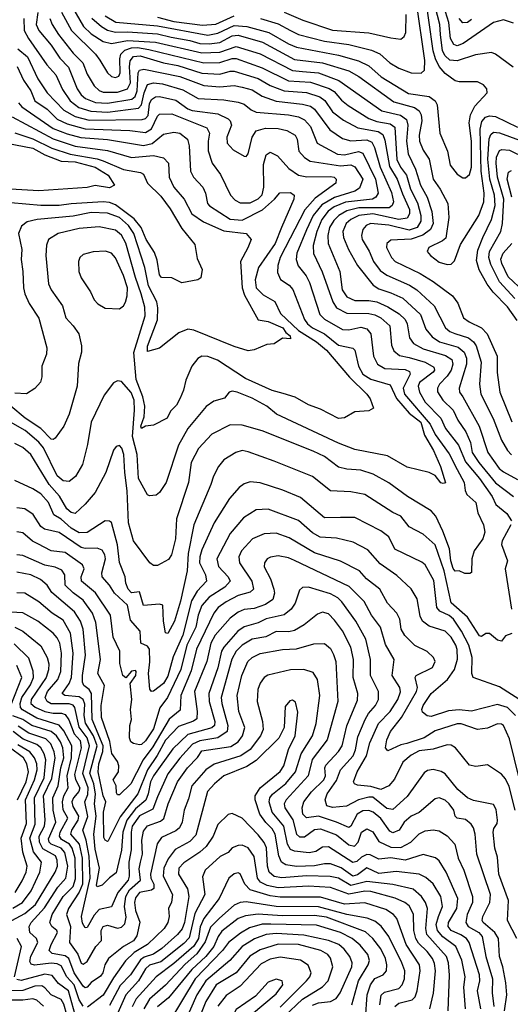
# Model space of a CAD drawing. Extents: x 1308313 to 1441400, y 959662 to 1036319.
# Tile 273 of 656: x 1343039 to 1345478, y 1000938 to 1005839. Entities that reach past the tile are written whole.
import ezdxf

# ---------------------------------------------------------------- set-up
doc = ezdxf.new("R2010")
doc.units = 0

msp = doc.modelspace()

# ---------------------------------------------------------------- linework, layer by layer
at = {"layer": '0CON10XD'}
for points in [[(1345255, 1005051.9), (1345275, 1005068.1), (1345285.7, 1005104.3), (1345285.1, 1005235), (1345273.9, 1005325), (1345280.2, 1005365), (1345301.5, 1005408.5), (1345364, 1005475), (1345362.5, 1005495), (1345345.4, 1005515.4), (1345315, 1005530.5), (1345225, 1005529.1), (1345205, 1005534.6), (1345155, 1005570.7), (1345125, 1005606.8), (1345105.9, 1005645), (1345094.9, 1005685), (1345051.6, 1005991.6)], [(1343264.6, 1005964.6), (1343356, 1005806), (1343395, 1005768.1), (1343455, 1005730.7), (1343495, 1005721.2), (1343575, 1005736.1), (1343715, 1005728), (1343945.4, 1005674.6), (1344035, 1005677.3), (1344115, 1005705.5), (1344235, 1005669.2), (1344395, 1005586.3), (1344445, 1005581.2), (1344525, 1005574.9), (1344626.7, 1005536.7), (1344839.3, 1005385), (1344933.4, 1005363.4), (1344962.3, 1005342.3), (1344969.4, 1005315), (1344963.1, 1005235), (1344971.1, 1005171.1), (1345008, 1005095), (1345032.3, 1005015), (1345065.5, 1004955), (1345087.7, 1004885), (1345094.8, 1004825), (1345081.2, 1004795), (1345044, 1004766), (1344985, 1004745.9), (1344885, 1004741.3), (1344865.4, 1004725), (1344863.5, 1004705), (1344887.6, 1004655), (1344906.2, 1004635), (1345030.9, 1004575), (1345095, 1004536.4), (1345190.9, 1004465), (1345218.3, 1004428.3), (1345246.4, 1004355), (1345273.3, 1004335), (1345335, 1004305.8), (1345363.7, 1004275), (1345413.4, 1004165), (1345413, 1004083), (1345427.1, 1003985), (1345486.6, 1003836.6)], [(1345035, 1005573.8), (1345052.1, 1005587.9), (1345053.2, 1005636.8), (1345012.3, 1005925)], [(1345492.2, 1005602.2), (1345405, 1005668.2), (1345385, 1005676.2), (1345305, 1005664.1), (1345215.2, 1005635.2), (1345178.5, 1005638.5), (1345155, 1005659), (1345141.6, 1005685), (1345131.1, 1005765), (1345128.7, 1005815), (1345105.7, 1005905)], [(1345495, 1005821.5), (1345475, 1005828.8), (1345445, 1005839.2), (1345395, 1005825.9), (1345245, 1005720.6), (1345215, 1005709.6), (1345197.1, 1005715), (1345180.9, 1005745), (1345172.2, 1005825), (1345148.7, 1005905)], [(1343060.5, 1005845), (1343061.8, 1005785), (1343082.8, 1005745), (1343174.4, 1005614.4), (1343218.1, 1005565), (1343251.5, 1005491.5), (1343289.6, 1005435), (1343332.9, 1005402.9), (1343393.7, 1005383.7), (1343475, 1005379.4), (1343630.5, 1005399.5), (1343644.1, 1005415.9), (1343657.6, 1005475), (1343675, 1005516.5), (1343704.9, 1005525.1), (1343749.7, 1005519.7), (1343850.6, 1005490.6), (1343927.3, 1005447.3), (1344055, 1005439.8), (1344125, 1005428.9), (1344155, 1005418.1), (1344189.8, 1005389.8), (1344215, 1005378.4), (1344375.1, 1005365.1), (1344425.5, 1005355), (1344455, 1005340.5), (1344485, 1005306.9), (1344517.7, 1005225), (1344620.1, 1005170.1), (1344655, 1005166.4), (1344723.1, 1005183.1), (1344745.6, 1005175.6), (1344807.6, 1005045), (1344822.3, 1004975), (1344810, 1004955), (1344793.8, 1004946.2), (1344659.2, 1004930.8), (1344602.6, 1004907.4), (1344573.3, 1004886.7), (1344541.7, 1004845), (1344516.6, 1004785), (1344498.4, 1004715), (1344500.7, 1004675), (1344543.6, 1004583.6), (1344595.5, 1004435.5), (1344615, 1004405.3), (1344665, 1004379.1), (1344775, 1004377.3), (1344805, 1004370.6), (1344834.7, 1004355), (1344879.3, 1004315), (1344888.3, 1004218.3), (1344900, 1004190), (1344928.4, 1004168.4), (1344975, 1004156.8), (1345055.5, 1004135), (1345099, 1004109), (1345101.2, 1004095), (1345095.3, 1004085), (1345027.3, 1004032.7), (1345020.2, 1004015), (1345027.2, 1003985), (1345056, 1003935), (1345132.4, 1003855), (1345156.3, 1003805), (1345220.7, 1003720.7), (1345255, 1003638.1), (1345325.2, 1003555.2), (1345388.1, 1003465), (1345405.8, 1003425.8), (1345460.7, 1003380.7), (1345484.6, 1003345)], [(1343129, 1005875), (1343121, 1005815), (1343134, 1005785), (1343195, 1005712.3), (1343238.4, 1005648.4), (1343282.5, 1005602.5), (1343325.4, 1005495.4), (1343345.2, 1005465), (1343366.9, 1005446.9), (1343416.8, 1005426.8), (1343475, 1005423.3), (1343596.1, 1005443.9), (1343612.6, 1005457.4), (1343623.3, 1005485), (1343628.3, 1005575), (1343635, 1005588.8), (1343657.2, 1005592.8), (1343835, 1005556), (1343955, 1005511.8), (1344035, 1005505.2), (1344105, 1005511), (1344145, 1005503.8), (1344195, 1005489.8), (1344245, 1005458.5), (1344315, 1005434.2), (1344445, 1005418.3), (1344485, 1005408), (1344505, 1005393.6), (1344581.6, 1005291.6), (1344645, 1005247.4), (1344685, 1005236), (1344765, 1005240.6), (1344789.5, 1005229.5), (1344803.5, 1005203.5), (1344831.8, 1005105), (1344888.5, 1004978.5), (1344897, 1004933), (1344891.8, 1004915), (1344876.9, 1004903.1), (1344725, 1004903.4), (1344665, 1004888.5), (1344625.3, 1004864.7), (1344600.7, 1004839.3), (1344580.4, 1004805), (1344570.8, 1004765), (1344573.3, 1004725), (1344630.9, 1004585), (1344642.3, 1004495), (1344665, 1004459), (1344705, 1004441.1), (1344775, 1004441.7), (1344814.8, 1004435.2), (1344870.3, 1004410.3), (1344926.4, 1004375), (1344956.2, 1004346.2), (1344965.2, 1004325), (1344977.4, 1004255), (1344997.6, 1004227.6), (1345045, 1004200.5), (1345156.8, 1004166.8), (1345187.1, 1004147.1), (1345192.5, 1004125), (1345183.9, 1004095), (1345165.3, 1004064.7), (1345125.8, 1004025), (1345116.8, 1004005), (1345117, 1003987), (1345142.6, 1003945), (1345193.9, 1003895), (1345218, 1003845), (1345257.8, 1003787.8), (1345280.6, 1003735), (1345289, 1003685), (1345321.4, 1003635), (1345405, 1003534.3), (1345495, 1003465.7)], [(1343188.8, 1005845), (1343200.4, 1005815), (1343232.1, 1005765), (1343305, 1005673.2), (1343353.7, 1005625), (1343375, 1005568.9), (1343409.2, 1005509.2), (1343435, 1005486.6), (1343455, 1005478), (1343525, 1005478.9), (1343575.2, 1005495), (1343589.8, 1005525), (1343584.5, 1005605), (1343589, 1005635), (1343605, 1005656.5), (1343638.6, 1005658.6), (1343755, 1005624.1), (1343825, 1005611.1), (1343945, 1005573.2), (1344035, 1005568.4), (1344085, 1005582.9), (1344105, 1005582.7), (1344225, 1005546.2), (1344285, 1005511.8), (1344354.9, 1005484.9), (1344465, 1005476.3), (1344532.2, 1005455), (1344556.2, 1005436.2), (1344595, 1005381.4), (1344649.6, 1005339.6), (1344721.1, 1005301.1), (1344822, 1005282), (1344845, 1005268.1), (1344855, 1005240), (1344878.2, 1005108.2), (1344916.5, 1005045), (1344941.9, 1004971.9), (1344977.8, 1004895), (1344976.7, 1004873.3), (1344965, 1004851.8), (1344924.8, 1004845.2), (1344795, 1004873.3), (1344725.1, 1004864.9), (1344685.2, 1004845), (1344662.8, 1004825), (1344646.4, 1004785), (1344649, 1004755), (1344674.3, 1004695), (1344718.6, 1004615), (1344796.9, 1004516.9), (1344825, 1004498.7), (1344885, 1004480.2), (1344943.6, 1004453.6), (1345032.4, 1004372.4), (1345059, 1004299), (1345089.8, 1004259.8), (1345126.2, 1004235), (1345218.8, 1004208.8), (1345248.5, 1004185), (1345260.8, 1004155), (1345261.2, 1004125), (1345223.7, 1004005), (1345226.5, 1003985), (1345241.8, 1003961.8), (1345324.4, 1003815), (1345366.2, 1003685), (1345424, 1003605), (1345445, 1003587.8), (1345515, 1003551.1)], [(1343247.5, 1005877.5), (1343296, 1005785), (1343416.9, 1005666.9), (1343437.4, 1005637.4), (1343475.4, 1005575), (1343495, 1005556.2), (1343515, 1005551.1), (1343531.6, 1005558.4), (1343539.1, 1005575), (1343536.8, 1005645), (1343542.4, 1005667.6), (1343561.7, 1005688.3), (1343595, 1005700), (1343625, 1005701.1), (1343681, 1005691), (1343955.1, 1005624.9), (1344035, 1005626.9), (1344095, 1005645.4), (1344115, 1005645.5), (1344245, 1005600.3), (1344375, 1005535.7), (1344485, 1005529), (1344577.4, 1005497.4), (1344602.1, 1005482.1), (1344639.2, 1005439.2), (1344672.3, 1005412.3), (1344775, 1005346.6), (1344815, 1005332.4), (1344880.7, 1005320.7), (1344905, 1005304.6), (1344915, 1005143.6), (1344931.8, 1005105), (1344962.7, 1005065), (1344982.4, 1004995), (1345017.4, 1004927.4), (1345033.3, 1004865), (1345034.3, 1004835.7), (1345015, 1004804.2), (1344975, 1004791.7), (1344875, 1004817.2), (1344782.9, 1004825), (1344761.5, 1004815), (1344745.9, 1004795), (1344738.4, 1004765), (1344742.7, 1004745), (1344777.3, 1004687.3), (1344798.3, 1004635), (1344831.4, 1004591.4), (1344865, 1004567.4), (1344977.7, 1004517.7), (1345014.6, 1004494.6), (1345100.7, 1004415), (1345156.5, 1004305), (1345177.4, 1004287.4), (1345203.2, 1004276.8), (1345271.3, 1004255), (1345295.9, 1004235.9), (1345309.4, 1004215), (1345334.4, 1004135), (1345324.8, 1004025), (1345331.9, 1003975), (1345393.5, 1003853.5), (1345435, 1003745.5), (1345464.7, 1003695), (1345485, 1003673.3)], [(1343397.4, 1005847.4), (1343445.3, 1005805.3), (1343476.5, 1005786.5), (1343515, 1005777.4), (1343575, 1005779.1), (1343725, 1005768.4), (1343791.7, 1005751.7), (1343885, 1005736.3), (1343935, 1005721.4), (1343981.1, 1005718.9), (1344033.6, 1005726.4), (1344095, 1005759.5), (1344125, 1005761.9), (1344246.6, 1005726.6), (1344405, 1005641.6), (1344545, 1005624.1), (1344675, 1005584.5), (1344725, 1005556.6), (1344899.6, 1005429.6), (1345002.1, 1005402.1), (1345025.9, 1005385.9), (1345035.6, 1005365), (1345039.1, 1005335), (1345026.2, 1005265), (1345027.7, 1005235), (1345045, 1005189.1), (1345075.5, 1005145.5), (1345082.2, 1005112.2), (1345094.6, 1005044.6), (1345129.8, 1004995), (1345167.5, 1004925), (1345173.4, 1004855), (1345157.9, 1004752.1), (1345141.9, 1004738.1), (1345074.3, 1004705), (1345065.7, 1004685), (1345081.9, 1004665), (1345125, 1004632.2), (1345165, 1004620.4)], [(1343465, 1005858.6), (1343517.4, 1005827.4), (1343725, 1005809.4), (1343975, 1005762.8), (1344025, 1005771.7), (1344105, 1005811), (1344168.1, 1005805), (1344278.5, 1005775), (1344375, 1005719), (1344415, 1005702.8), (1344625, 1005663.4), (1344724.1, 1005634.1), (1344775, 1005609.5), (1344837.2, 1005555), (1344972, 1005472), (1345075, 1005456.8), (1345105.7, 1005435.7), (1345114.7, 1005414.7), (1345128.9, 1005275), (1345166.8, 1005185), (1345179.6, 1005115), (1345215, 1005071.1), (1345242.8, 1005052.8), (1345255, 1005051.9)], [(1343725, 1005851.6), (1343805, 1005830.8), (1343947.4, 1005812.6), (1344015, 1005816.7), (1344105, 1005858.5)], [(1344236, 1005846), (1344325, 1005819.4), (1344385.3, 1005785), (1344425, 1005765.9), (1344555, 1005732.9), (1344675.7, 1005715.7), (1344788.1, 1005688.1), (1344829.6, 1005669.6), (1344879.6, 1005625), (1344925, 1005597.7), (1344985, 1005574.2), (1345035, 1005573.8)], [(1344355, 1005876.2), (1344446.5, 1005836.5), (1344595, 1005787.9), (1344775, 1005773.5), (1344885, 1005749.7), (1344935, 1005742.9)], [(1344935, 1005742.9), (1344950.5, 1005755), (1344958.9, 1005775), (1344960.4, 1005865)], [(1345285, 1005839.8), (1345265, 1005825.8), (1345243, 1005823), (1345225, 1005844.6)], [(1343029.5, 1005695), (1343077.7, 1005655), (1343130, 1005545), (1343175.1, 1005475.1), (1343258.7, 1005388.7), (1343315, 1005357.9), (1343385, 1005339.7), (1343647.5, 1005342.5), (1343665, 1005348), (1343677.2, 1005362.8), (1343685, 1005420.5), (1343695, 1005441.9), (1343715, 1005455.6), (1343735, 1005457), (1343815, 1005439), (1343875, 1005395.5), (1343896.9, 1005386.9), (1344025, 1005370.6), (1344075.4, 1005345), (1344085.9, 1005335), (1344091.6, 1005315), (1344068.4, 1005255), (1344070.7, 1005225), (1344100.6, 1005190.6), (1344155, 1005159.2), (1344165, 1005158.8), (1344175, 1005171.2), (1344195.2, 1005255), (1344214.8, 1005285.2), (1344261.4, 1005298.6), (1344325, 1005298.1), (1344368.2, 1005288.2), (1344408.5, 1005265), (1344419.2, 1005245), (1344427.5, 1005185), (1344455, 1005153.3), (1344484.2, 1005134.2), (1344635, 1005112.3), (1344686, 1005116), (1344705, 1005106.9), (1344744.8, 1005045), (1344728.6, 1005001.4), (1344704.9, 1004985.1), (1344605, 1004953.3), (1344541.8, 1004918.2), (1344497.9, 1004865), (1344465, 1004793.4), (1344416.5, 1004676.5), (1344413.4, 1004645), (1344424.5, 1004614.5), (1344463.5, 1004563.5), (1344480.7, 1004530.7), (1344531.5, 1004371.5), (1344555, 1004347.8), (1344645, 1004296.6), (1344675, 1004295.7), (1344735, 1004308.3), (1344765, 1004300.3), (1344784.7, 1004275), (1344797.6, 1004165), (1344817.5, 1004125), (1344855, 1004102.9), (1344955, 1004098.4), (1344978, 1004088), (1344980.2, 1004075), (1344946.7, 1004005), (1344952.8, 1003975), (1345080.3, 1003825), (1345105, 1003773.8), (1345175, 1003677.6), (1345215, 1003599.6), (1345250, 1003535), (1345253.7, 1003495), (1345262.7, 1003475), (1345306.8, 1003435), (1345317.5, 1003385), (1345345, 1003324.2), (1345351.8, 1003288.2), (1345342.7, 1003255), (1345298.9, 1003195), (1345287.1, 1003155), (1345285, 1003087.5), (1345277.7, 1003082.3), (1345253, 1003083), (1345225, 1003096.2), (1345205, 1003094.2), (1345195, 1003108), (1345183.2, 1003145), (1345176.4, 1003205), (1345143.8, 1003293.8), (1345108.2, 1003368.2), (1345085, 1003394.7), (1344967.9, 1003465), (1344874.4, 1003534.4), (1344796.2, 1003576.2), (1344735, 1003597.4), (1344665, 1003601.8), (1344625, 1003612.5), (1344554.5, 1003665), (1344498.5, 1003691.5), (1344245, 1003792.2), (1344145, 1003820.8), (1344085, 1003822.5), (1343995, 1003775.3), (1343927.5, 1003705), (1343891.8, 1003635), (1343878.9, 1003535), (1343819.5, 1003355), (1343814, 1003255), (1343793.6, 1003175), (1343778.3, 1003151.7), (1343725, 1003121.9), (1343705, 1003122.9), (1343685.6, 1003135), (1343605, 1003245.7), (1343579.5, 1003335), (1343574.4, 1003494.4), (1343561.6, 1003585), (1343556.8, 1003675), (1343547, 1003707), (1343535, 1003719.2), (1343518.8, 1003715), (1343505, 1003696.2), (1343467.7, 1003585), (1343414, 1003485), (1343365, 1003427.1), (1343315, 1003381.6), (1343295, 1003385.3), (1343273.1, 1003405), (1343237.9, 1003467.9), (1343186.1, 1003526.1), (1343094.6, 1003675), (1343055, 1003710.4), (1343015, 1003729.1)], [(1343025.9, 1005605.9), (1343057.7, 1005537.7), (1343095.2, 1005485), (1343114.3, 1005435), (1343175, 1005393.3), (1343225, 1005344.5), (1343275, 1005320.4), (1343365, 1005296), (1343587.6, 1005287.6), (1343665, 1005278.5), (1343693.9, 1005296.1), (1343725, 1005359.3), (1343735, 1005368.2), (1343795, 1005371), (1343970.4, 1005300.4), (1343983.3, 1005275), (1343976, 1005234), (1343976.8, 1005186.8), (1343996, 1005125), (1344038.2, 1005068.2), (1344087.7, 1004965), (1344110.7, 1004940.7), (1344135, 1004928.2), (1344185, 1004927.4), (1344225, 1004948.1), (1344245, 1004967.6), (1344253.9, 1005005), (1344251.5, 1005118.5), (1344265, 1005166.7), (1344285, 1005179.5), (1344321.8, 1005161.8), (1344377.9, 1005097.9), (1344424.8, 1005064.8), (1344466.3, 1005056.3), (1344585, 1005058.9), (1344602.5, 1005055), (1344613.5, 1005045), (1344610.4, 1005025), (1344508.5, 1004951.5), (1344457.4, 1004892.6), (1344334.8, 1004655), (1344322.5, 1004615), (1344320.7, 1004580.7)], [(1343032.5, 1005425), (1343049.5, 1005405), (1343205, 1005298.2), (1343275, 1005270.8), (1343342.7, 1005252.7), (1343475, 1005243.3), (1343655, 1005212.7), (1343697.6, 1005222.4), (1343755, 1005269.7), (1343805, 1005279.5), (1343835, 1005274.1), (1343874.1, 1005244.1), (1343882, 1005212), (1343888.2, 1005085), (1343903.9, 1005055), (1343949.4, 1005005), (1343962.9, 1004975), (1343972.4, 1004925), (1343982.2, 1004912.2), (1344085, 1004846), (1344145, 1004841.8), (1344247, 1004893), (1344305.4, 1004945), (1344332.4, 1004977.6), (1344385, 1004978.9), (1344403.3, 1004965), (1344402.3, 1004945), (1344341.6, 1004805), (1344309.3, 1004725), (1344226.1, 1004605), (1344209.6, 1004545), (1344214.7, 1004505), (1344249, 1004469), (1344307, 1004437), (1344336, 1004376), (1344425, 1004292.6), (1344514.3, 1004235), (1344565, 1004194.3), (1344679.8, 1004059.8), (1344765.5, 1003975), (1344782.4, 1003952.4), (1344798.9, 1003905), (1344775, 1003892.5), (1344705, 1003886.9), (1344655, 1003857.8), (1344625, 1003853.3), (1344535, 1003900), (1344475, 1003921.5), (1344409.7, 1003959.7), (1344348.8, 1003978.8), (1344295, 1003993.6), (1344162.4, 1004052.4), (1344022.9, 1004145), (1343975, 1004162.1), (1343945, 1004164.3), (1343925, 1004152.9), (1343895.5, 1004115), (1343865.5, 1004045), (1343854.4, 1003995), (1343837.5, 1003955), (1343819.1, 1003920.9), (1343789.3, 1003890.7), (1343772, 1003855), (1343705, 1003821.2), (1343664.2, 1003815.8), (1343645, 1003803.8), (1343642.1, 1003815), (1343657.9, 1003862.1), (1343661.7, 1003915), (1343651.1, 1003961.1), (1343618.4, 1004048.4), (1343607.1, 1004182.9), (1343663.1, 1004365), (1343661.8, 1004408.2), (1343643, 1004475), (1343614.4, 1004555.6), (1343567.3, 1004727.3), (1343545, 1004767.1), (1343515, 1004791.4), (1343435, 1004807.5), (1343335, 1004799.8), (1343230.8, 1004775), (1343182.2, 1004745), (1343172.4, 1004717.6), (1343169.3, 1004665), (1343181.8, 1004525), (1343195.4, 1004495), (1343252.3, 1004415), (1343268.5, 1004355), (1343305.8, 1004315.8), (1343332.5, 1004275), (1343346.4, 1004216.4), (1343346.2, 1004183.8), (1343332.1, 1004127.9), (1343324.7, 1004015), (1343284.6, 1003875), (1343258.5, 1003815), (1343215, 1003755.8), (1343205, 1003749.4), (1343195, 1003751.2), (1343144.3, 1003805), (1343067.1, 1003855), (1342995.8, 1003915.8)], [(1343001.6, 1005355), (1343205, 1005245.9), (1343315, 1005209.4), (1343475, 1005188), (1343595, 1005152.9), (1343705, 1005163.5), (1343755, 1005151.5), (1343778.8, 1005125), (1343782.9, 1005055), (1343805.8, 1005005), (1343856.2, 1004946.2), (1343895, 1004872.9), (1343952.4, 1004832.4), (1344055, 1004788), (1344165, 1004774.4), (1344189.4, 1004745), (1344174, 1004704)], [(1345165, 1004620.4), (1345185, 1004622.2), (1345200.9, 1004639.1), (1345230.2, 1004719.8), (1345322, 1004865), (1345346.8, 1004933.2), (1345348.8, 1004975), (1345333.9, 1005085), (1345329.3, 1005295), (1345336.9, 1005333.1), (1345355, 1005353.8), (1345375, 1005360.8), (1345405, 1005357.2), (1345514.1, 1005304.1)], [(1343015, 1005276.1), (1343105, 1005245.9), (1343199.4, 1005199.4), (1343289.5, 1005169.5), (1343425, 1005146.7), (1343455, 1005136), (1343555, 1005093.7), (1343639.3, 1005079.3), (1343655, 1005070.6), (1343675.3, 1005025), (1343740.6, 1004960.6), (1343787.5, 1004897.5), (1343845, 1004800.4), (1343910.6, 1004720.6), (1343920.9, 1004650.9), (1343946.7, 1004595), (1343940, 1004555), (1343925.6, 1004544.4), (1343845, 1004530), (1343795, 1004554.2), (1343745, 1004555.8), (1343735, 1004568.8), (1343722.6, 1004642.6), (1343709.5, 1004679.5), (1343668.4, 1004745), (1343643.8, 1004805), (1343608, 1004848), (1343515, 1004917), (1343485, 1004929.4), (1343455, 1004932.7), (1343295, 1004921.8), (1343235, 1004914.2), (1343145, 1004914.8), (1342995, 1004927.2)], [(1345512.4, 1004342.4), (1345465, 1004410.5), (1345392.9, 1004482.9), (1345363.1, 1004523.1), (1345323.7, 1004593.7), (1345310.4, 1004640.4), (1345317.9, 1004692.1), (1345341.2, 1004755), (1345385.6, 1004844.4), (1345402.6, 1004915), (1345399.3, 1004965), (1345377.2, 1005045), (1345366.8, 1005145), (1345373.6, 1005246.4), (1345381.7, 1005268.3), (1345395, 1005278.6), (1345425, 1005276.3), (1345605, 1005209)], [(1342975, 1005224.5), (1343105, 1005200), (1343165, 1005166.9), (1343245.5, 1005135.5), (1343315, 1005131.2), (1343415, 1005105.7), (1343479.2, 1005065), (1343510.9, 1005015), (1343485, 1005001.8), (1343415, 1005014.5), (1343375, 1005004.6), (1343135, 1004987), (1342965, 1004996.7)], [(1345501.9, 1004451.9), (1345424.5, 1004534.5), (1345381.3, 1004621.3), (1345371.1, 1004655), (1345375.7, 1004685), (1345431, 1004785), (1345440.3, 1004825), (1345445.9, 1004945), (1345415.1, 1005054.9), (1345407.6, 1005125), (1345410.4, 1005155), (1345425, 1005188.2), (1345436.4, 1005193.6), (1345475, 1005189.3), (1345551.9, 1005151.9)], [(1345485.7, 1004955), (1345463.2, 1005045), (1345470, 1005080), (1345485, 1005087.8)], [(1344174, 1004704), (1344137.6, 1004635), (1344144.9, 1004505), (1344157.3, 1004467.3), (1344225, 1004345.4), (1344275, 1004336.7), (1344347.2, 1004305), (1344361.8, 1004281.8), (1344384, 1004265), (1344385, 1004251.2), (1344345.9, 1004254.1), (1344305, 1004226.2), (1344267.3, 1004222.7), (1344205, 1004195.8), (1344175, 1004191.5), (1344105, 1004212.7), (1343905, 1004293.6), (1343875, 1004298.5), (1343830.2, 1004279.8), (1343735, 1004204.3), (1343675, 1004187.5), (1343674, 1004214), (1343723.6, 1004345), (1343725.7, 1004405.7), (1343721.8, 1004435), (1343680.2, 1004515), (1343661.2, 1004605), (1343607.5, 1004775), (1343580.5, 1004815), (1343535, 1004854.3), (1343475, 1004876.7), (1343395, 1004879.4), (1343305, 1004862), (1343126.2, 1004843.8), (1343076.7, 1004833.3), (1343048.8, 1004811.2), (1343033.9, 1004775), (1343050.5, 1004695), (1343045.8, 1004645), (1343055.2, 1004585), (1343058.2, 1004505), (1343064.1, 1004475), (1343085.7, 1004425.7), (1343134, 1004354), (1343174.2, 1004205.8), (1343172.5, 1004175), (1343148.6, 1004115), (1343148.7, 1004061.3), (1343142.2, 1004035), (1343115, 1004002.9), (1343073.8, 1003976.2), (1343015, 1003980.5)], [(1345546.1, 1004486.1), (1345468.6, 1004558.6), (1345436.9, 1004625), (1345432.2, 1004647.8), (1345442.8, 1004677.2), (1345485.7, 1004725)], [(1343535, 1004400), (1343555, 1004414.4), (1343566.1, 1004433.9), (1343574.2, 1004465), (1343574.8, 1004505), (1343555, 1004565.5), (1343515, 1004653.6), (1343495, 1004676.2), (1343466.5, 1004686.5), (1343405, 1004683.8), (1343355, 1004671.1), (1343338.9, 1004655), (1343330.9, 1004635), (1343333.8, 1004585), (1343345.5, 1004555), (1343391.5, 1004485), (1343410, 1004445), (1343427.1, 1004425), (1343465, 1004403.5), (1343535, 1004400)], [(1344320.7, 1004580.7), (1344336.5, 1004546.5), (1344378.4, 1004518.4), (1344396.5, 1004496.5), (1344456, 1004346), (1344470.7, 1004325), (1344495, 1004304.5), (1344555, 1004274.8), (1344625, 1004219.4), (1344695, 1004204.6), (1344705, 1004194.4), (1344724.4, 1004115), (1344745.7, 1004075), (1344785, 1004049.6), (1344881.7, 1004021.7), (1344913, 1003953), (1344975, 1003880), (1345033.8, 1003835), (1345051.4, 1003771.4), (1345095.9, 1003695), (1345131.6, 1003615), (1345155.8, 1003534.2), (1345145, 1003529.6), (1345133.7, 1003533.7), (1345105, 1003570), (1345075, 1003585.6), (1344965, 1003611.1), (1344867.6, 1003667.6), (1344705, 1003700.2), (1344625, 1003731.2), (1344315.6, 1003875), (1344267.8, 1003915), (1344195, 1003954.7), (1344120, 1003985), (1344095, 1003989.2), (1344081.4, 1003985), (1344058, 1003955), (1344005, 1003940), (1343966.9, 1003913.1), (1343875, 1003803.8), (1343828.6, 1003721.4), (1343767.3, 1003535), (1343735, 1003486), (1343717.3, 1003472.7), (1343685, 1003468.8), (1343675, 1003474), (1343630.1, 1003555), (1343622.6, 1003675), (1343599.4, 1003765), (1343609.9, 1003895), (1343608.1, 1003945), (1343593.8, 1003983.8), (1343545, 1004037.5), (1343525, 1004040.8), (1343505, 1004030.8), (1343459.2, 1003970.8), (1343394.7, 1003835), (1343376.9, 1003725), (1343351.8, 1003625), (1343317.5, 1003565), (1343285, 1003540.8), (1343255, 1003543.5), (1343225, 1003568.1), (1343157.2, 1003707.2), (1343135, 1003735.6), (1343067, 1003795), (1342982.6, 1003842.6)], [(1345485.7, 1002784.3), (1345455, 1002772), (1345434, 1002746), (1345415, 1002750), (1345375, 1002784.4), (1345356.8, 1002783.2), (1345335, 1002768.9), (1345325, 1002772.5), (1345265.2, 1002865.2), (1345185, 1002936.5), (1345149.5, 1003095), (1345105, 1003225.4), (1345045, 1003277.5), (1344975.2, 1003315.2), (1344935, 1003367.7), (1344895, 1003386), (1344755, 1003475.3), (1344685, 1003488.5), (1344585, 1003493.8), (1344495, 1003565.4), (1344305, 1003642), (1344175, 1003688.7), (1344145, 1003693.9), (1344114.7, 1003685.3), (1344055, 1003648.8), (1344027.3, 1003615), (1344002.6, 1003567.4), (1343990, 1003525), (1343904.4, 1003325), (1343877.7, 1003182.3), (1343871.6, 1003095), (1343838.7, 1002945), (1343808.9, 1002845), (1343775, 1002783.3), (1343765, 1002786.2), (1343754.1, 1002845), (1343750.8, 1002925), (1343735, 1002930), (1343655, 1002923.4), (1343635, 1002991.5), (1343595, 1002986), (1343578, 1003005), (1343567.6, 1003035), (1343564.3, 1003065), (1343535, 1003137.5), (1343525.2, 1003225), (1343495, 1003335.6), (1343485, 1003343.6), (1343465, 1003344.6), (1343373.9, 1003286.1), (1343335, 1003285.2), (1343295, 1003307.7), (1343245, 1003352.9), (1343208.2, 1003375), (1343183, 1003435), (1343145, 1003478.8), (1343105, 1003504.1), (1343015, 1003545.5)], [(1345545, 1002442.5), (1345425, 1002518.9), (1345293.9, 1002563.9), (1345286.9, 1002585), (1345289.1, 1002665), (1345272.4, 1002725), (1345236.1, 1002796.1), (1345195.6, 1002855.6), (1345175, 1002873.5), (1345128.4, 1002895), (1345112.6, 1002912.6), (1345098.1, 1003048.1), (1345055.6, 1003125.6), (1345039, 1003139), (1344905, 1003203.8), (1344875, 1003264.5), (1344835.2, 1003295.2), (1344705, 1003361.5), (1344635, 1003360.7), (1344555, 1003360), (1344435, 1003461.2), (1344348, 1003498), (1344235, 1003534), (1344185, 1003538.9), (1344155, 1003528.5), (1344129.9, 1003510.1), (1344083.2, 1003455), (1344006.9, 1003335), (1343945, 1003200.5), (1343934.5, 1003165), (1343933.8, 1003135), (1343962.7, 1003075), (1343967.5, 1003045), (1343920.8, 1002995), (1343893.4, 1002946.6), (1343850.9, 1002775), (1343802.9, 1002667.1), (1343775, 1002571.3), (1343755, 1002534.3), (1343705, 1002496.7), (1343695, 1002495.5), (1343686.7, 1002506.7), (1343679.8, 1002585), (1343686.9, 1002643.1), (1343685.1, 1002705), (1343675, 1002721.2), (1343640.7, 1002735), (1343638.8, 1002795), (1343590.3, 1002850.3), (1343574.5, 1002924.5), (1343511.2, 1002985), (1343485.8, 1003025), (1343449.8, 1003065), (1343448.4, 1003085), (1343465.5, 1003155), (1343463, 1003175), (1343448.8, 1003198.8), (1343425, 1003208.6), (1343365, 1003207), (1343345, 1003212.1), (1343235, 1003286.2), (1343163, 1003303), (1343145, 1003316.7), (1343105.9, 1003375.9), (1343064.8, 1003404.8), (1343025, 1003408.8)], [(1345505.1, 1002375.1), (1345465, 1002415.4), (1345415, 1002430.6), (1345285, 1002396.5), (1345225, 1002403.1), (1345171.4, 1002398.6), (1345085, 1002370.8), (1345065, 1002374.5), (1345042.2, 1002392.2), (1345039.2, 1002405), (1345045.9, 1002425), (1345085, 1002484.6), (1345166.8, 1002555), (1345201, 1002605), (1345216.6, 1002656.6), (1345215, 1002703.3), (1345207.4, 1002725), (1345184.7, 1002765), (1345155, 1002795.3), (1345075, 1002820.3), (1345042, 1002845), (1345030, 1002870), (1345015.7, 1002955.7), (1344985.3, 1003005.3), (1344915, 1003071.8), (1344830.7, 1003130.7), (1344770.8, 1003200.8), (1344697.8, 1003237.8), (1344615, 1003258.1), (1344533.2, 1003263.2), (1344494.7, 1003285), (1344425, 1003346.5), (1344275, 1003402.2), (1344215, 1003399.6), (1344151.3, 1003358.7), (1344085, 1003282.1), (1344019.5, 1003155), (1344027.9, 1003117.9), (1344076.4, 1003065), (1344085.3, 1003045), (1344058.4, 1003015), (1343981.1, 1002965), (1343945, 1002923.4), (1343926.4, 1002875), (1343914.6, 1002815), (1343870.8, 1002725), (1343840.5, 1002605), (1343774.7, 1002464.7), (1343736.6, 1002413.4), (1343705, 1002308.7), (1343665, 1002248.6), (1343645, 1002230.4), (1343635, 1002228.9), (1343605, 1002235.6), (1343591.1, 1002245), (1343584.7, 1002265), (1343586.7, 1002325), (1343595.3, 1002355), (1343590.7, 1002405), (1343596.8, 1002455), (1343588.9, 1002535), (1343617.1, 1002575), (1343619.1, 1002595), (1343615, 1002600), (1343595, 1002595.5), (1343567.5, 1002562.5), (1343552.2, 1002575), (1343537.1, 1002635), (1343536.6, 1002695), (1343503.6, 1002765), (1343491.2, 1002875), (1343416.8, 1002986.8), (1343346.9, 1003045), (1343345.2, 1003065), (1343359.8, 1003105), (1343351.3, 1003125), (1343265, 1003186.6), (1343195, 1003195.2), (1343129.9, 1003229.9), (1343102.6, 1003242.6), (1343055, 1003284.7), (1343025, 1003290.6)], [(1345481.6, 1003325), (1345437.7, 1003245), (1345434.1, 1003225.9), (1345464.6, 1003145.4), (1345452.8, 1003105), (1345483.8, 1002905)], [(1345525, 1002056.7), (1345475, 1002258.6), (1345445, 1002325.4), (1345435, 1002332.9), (1345415, 1002333.9), (1345365, 1002312.2), (1345315, 1002306.3), (1345235, 1002334.3), (1345215, 1002334), (1345105, 1002298.6), (1345050.7, 1002265), (1344964.4, 1002235.6), (1344935, 1002228.8), (1344869.1, 1002199.1), (1344858, 1002215), (1344864.8, 1002255), (1344882.6, 1002295), (1344938.1, 1002365), (1345011.8, 1002495), (1345017.4, 1002515), (1345006, 1002564), (1345010, 1002575), (1345092.2, 1002615), (1345104.5, 1002645), (1345096.5, 1002665), (1345065, 1002693.5), (1345004.4, 1002724.4), (1344953.6, 1002773.6), (1344935.8, 1002805), (1344928.8, 1002855), (1344915, 1002885.6), (1344868.7, 1002935), (1344830, 1003005), (1344764, 1003055), (1344729.2, 1003095), (1344635, 1003143.2), (1344504.5, 1003185), (1344379.8, 1003260.2), (1344315, 1003283.2), (1344255, 1003280), (1344197.1, 1003255), (1344142.4, 1003195), (1344129.3, 1003165), (1344131.9, 1003135), (1344193.8, 1003045), (1344201.3, 1003005), (1344185, 1002989.1), (1344125, 1002973.4), (1344065, 1002941.9), (1344026.6, 1002913.4), (1344005, 1002885.4), (1343917.9, 1002705), (1343892.6, 1002597.4), (1343839.6, 1002475), (1343837.8, 1002402.2), (1343782.7, 1002357.3), (1343700.6, 1002219.4), (1343653.3, 1002155), (1343620.2, 1002089.8), (1343591.6, 1002035), (1343535, 1001981.2), (1343525, 1001980.5), (1343520.2, 1001990.2), (1343518.1, 1002025), (1343504.1, 1002055), (1343530.8, 1002095), (1343532.1, 1002125), (1343525, 1002147.1), (1343496.9, 1002186.9), (1343486.6, 1002246.6), (1343446, 1002366), (1343443.8, 1002425), (1343460.4, 1002525), (1343427.9, 1002585), (1343440.4, 1002655), (1343418.6, 1002838.6), (1343401.9, 1002885), (1343355, 1002950), (1343305, 1002985.7), (1343265, 1003024.7), (1343263.9, 1003075), (1343248.7, 1003098.7), (1343215, 1003113.6), (1343165, 1003123.7), (1343055, 1003171.4), (1343025, 1003175.3)], [(1345503.2, 1001905), (1345472.6, 1002022.6), (1345455, 1002060.9), (1345435, 1002083.6), (1345365, 1002130.6), (1345307.9, 1002122.1), (1345275, 1002127.8), (1345206.5, 1002215), (1345185, 1002227.5), (1345165, 1002229.4), (1345095, 1002208.1), (1345025, 1002199.7), (1344985, 1002178.3), (1344945, 1002142.8), (1344902, 1002058), (1344875, 1002025.5), (1344835, 1002006.8), (1344785, 1002021.7), (1344719.4, 1002029.4), (1344704.2, 1002035), (1344698.9, 1002045), (1344717.7, 1002095), (1344762.8, 1002175), (1344780.8, 1002239.2), (1344823.7, 1002335), (1344881.9, 1002395), (1344919.4, 1002455), (1344932.8, 1002492.8), (1344928.6, 1002515), (1344891.2, 1002575), (1344901.5, 1002655), (1344858.8, 1002728.8), (1344833.2, 1002815), (1344789.2, 1002875), (1344752.7, 1002942.7), (1344677.9, 1003017.9), (1344405, 1003146.3), (1344375, 1003160.3), (1344325, 1003169.7), (1344285.9, 1003164.1), (1344268.9, 1003155), (1344256.9, 1003135), (1344254, 1003115), (1344286.2, 1003055), (1344302.7, 1003005), (1344306.2, 1002983.8), (1344297.6, 1002952.4), (1344262, 1002928), (1344205, 1002908.3), (1344155, 1002902.9), (1344125, 1002889.3), (1344085, 1002859.5), (1344011, 1002775), (1343990.2, 1002735), (1343969.5, 1002645), (1343908.6, 1002495), (1343922.3, 1002395), (1343920.4, 1002359.6), (1343903.3, 1002346.7), (1343829.1, 1002320.9), (1343765, 1002251.9), (1343723.3, 1002176.7), (1343674.4, 1002105.6), (1343626, 1001986), (1343538.5, 1001871.5), (1343478.3, 1001751.7), (1343475, 1001747.8), (1343465, 1001754.7), (1343458.1, 1001768.1), (1343455.7, 1001894.3), (1343468, 1001945), (1343454.1, 1001975), (1343429.4, 1002095), (1343433.4, 1002135), (1343453.2, 1002196.8), (1343454.3, 1002225), (1343399.1, 1002355), (1343395.5, 1002485.5), (1343384.4, 1002504.4), (1343358.2, 1002525), (1343351.8, 1002541.8), (1343351.2, 1002575), (1343366.8, 1002675), (1343355.5, 1002805), (1343341.3, 1002845), (1343312.1, 1002892.1), (1343198.2, 1002988.2), (1343175, 1003024.6), (1343142.9, 1003052.9), (1343095, 1003075.6), (1343025, 1003089.8)], [(1345510.9, 1001265), (1345463.9, 1001355), (1345469, 1001455), (1345422.2, 1001585), (1345415, 1001670), (1345401.4, 1001715), (1345393.9, 1001795), (1345396.4, 1001813.6), (1345413, 1001837), (1345415.7, 1001854.3), (1345408.2, 1001908.2), (1345395, 1001932.7), (1345295, 1001952.6), (1345265.5, 1001965), (1345216.9, 1002006.9), (1345155, 1002085.4), (1345135, 1002097.5), (1345095, 1002105.9), (1345067.6, 1002102.4), (1345049.5, 1002090.5), (1344965, 1001972.3), (1344895, 1001906.8), (1344865, 1001913), (1344795, 1001968.3), (1344775, 1001968.9), (1344724.6, 1001955), (1344664.6, 1001924.6), (1344595, 1001917.5), (1344565.7, 1001925.7), (1344557.4, 1001955), (1344568.8, 1001985), (1344615, 1002051.8), (1344633.9, 1002105), (1344697, 1002175), (1344709.4, 1002205), (1344721.2, 1002268.8), (1344756.3, 1002355), (1344773, 1002385), (1344807.5, 1002425), (1344822.5, 1002455), (1344822.9, 1002495), (1344783, 1002575), (1344783.9, 1002655), (1344759.6, 1002755), (1344710, 1002845), (1344640.6, 1002940.6), (1344620.9, 1002960.9), (1344585, 1002980.4), (1344475.3, 1003014.7), (1344445, 1003012.9), (1344430.3, 1002999.7), (1344409.4, 1002935), (1344389.7, 1002905), (1344354.1, 1002875.9), (1344265, 1002857.3), (1344225, 1002836.6), (1344155, 1002816.5), (1344123.2, 1002795), (1344053.9, 1002716.1), (1344041.8, 1002695), (1344025, 1002613.5), (1343979.3, 1002485), (1343982, 1002445), (1344009, 1002345), (1344007.1, 1002325), (1343995, 1002313.9), (1343875, 1002280.7), (1343801, 1002209), (1343704.3, 1002075), (1343690.4, 1002045), (1343678.2, 1001985), (1343665.6, 1001954.4), (1343615, 1001910.4), (1343571.7, 1001855), (1343552.1, 1001795), (1343545.7, 1001704.3), (1343518.2, 1001591.8), (1343485, 1001567.5), (1343449.7, 1001530.3), (1343425, 1001523.1), (1343421.3, 1001531.3), (1343435.7, 1001615), (1343415, 1001710), (1343407.5, 1001785), (1343418.9, 1001875), (1343411.6, 1001935), (1343416, 1001984), (1343408.3, 1002035), (1343388.7, 1002088.7), (1343423.9, 1002225), (1343405.7, 1002275), (1343366.8, 1002336.8), (1343360.1, 1002375), (1343362.5, 1002432.5), (1343354.7, 1002454.7), (1343335, 1002469.1), (1343264.2, 1002475), (1343249.6, 1002485), (1343285.1, 1002534.9), (1343297, 1002565), (1343304.9, 1002685), (1343292.6, 1002785), (1343255, 1002849.3), (1343200, 1002885), (1343135, 1002942.1), (1343065, 1002984.7), (1343025, 1002985.3)], [(1345449.5, 1000905), (1345460.8, 1000985), (1345457, 1001045), (1345441.2, 1001125), (1345424.3, 1001175.7), (1345419.1, 1001265), (1345401.6, 1001295), (1345343.7, 1001345), (1345339.5, 1001355), (1345342.7, 1001375), (1345377.6, 1001445), (1345379.6, 1001485), (1345311.8, 1001685), (1345304.2, 1001784.2), (1345296.3, 1001816.3), (1345283.5, 1001835), (1345255, 1001857.2), (1345214.4, 1001865), (1345204.6, 1001875), (1345198.4, 1001905), (1345175, 1001936.4), (1345155, 1001953.7), (1345125, 1001965.9), (1345105, 1001961.2), (1345025, 1001892.7), (1344985, 1001874.7), (1344951.6, 1001845), (1344925.6, 1001804.4), (1344895, 1001791.6), (1344879.3, 1001799.3), (1344835, 1001863.5), (1344796.5, 1001895), (1344775, 1001903), (1344745, 1001900.5), (1344716.8, 1001885), (1344686, 1001825), (1344675, 1001817.1), (1344614.9, 1001844.9), (1344525, 1001874.9), (1344465, 1001865.9), (1344446.8, 1001885), (1344444.3, 1001915), (1344452.7, 1001945), (1344489.8, 1001995), (1344551.7, 1002055), (1344559, 1002075), (1344556.4, 1002115), (1344561.3, 1002128.7), (1344624.1, 1002195.9), (1344642.6, 1002225), (1344666, 1002324), (1344718.2, 1002451.8), (1344719.8, 1002485), (1344696.5, 1002565), (1344698.4, 1002655), (1344685.2, 1002715), (1344645, 1002797.7), (1344605, 1002850.4), (1344575, 1002881.3), (1344545, 1002890.4), (1344519.6, 1002880.4), (1344453.7, 1002826.3), (1344405, 1002798.4), (1344377.9, 1002792.1), (1344315, 1002793), (1344262.4, 1002767.6), (1344194.6, 1002755.4), (1344145, 1002726), (1344115.6, 1002695), (1344094.6, 1002655.4), (1344041.6, 1002465), (1344044.5, 1002435), (1344074.5, 1002325), (1344071.6, 1002295), (1344025, 1002265.1), (1343935, 1002249.9), (1343897.6, 1002232.4), (1343835, 1002163), (1343776.5, 1002085), (1343725, 1001970), (1343701.3, 1001908.7), (1343635, 1001876.5), (1343598.2, 1001825), (1343592.8, 1001795), (1343593.5, 1001706.5), (1343581.4, 1001645), (1343583, 1001575), (1343578.1, 1001555), (1343527.4, 1001495), (1343496.4, 1001423.6), (1343435, 1001409.2), (1343408.9, 1001381.1), (1343375, 1001320.5), (1343365, 1001317.8), (1343351.7, 1001341.7), (1343347.3, 1001375), (1343388.8, 1001565), (1343384.2, 1001675), (1343370.2, 1001755), (1343352.8, 1001805), (1343377.7, 1001872.3), (1343362.4, 1001945), (1343378.1, 1001981.9), (1343379.8, 1002015), (1343353.4, 1002086.6), (1343386.3, 1002225), (1343375.1, 1002265), (1343335, 1002317.3), (1343314.1, 1002415), (1343305, 1002426.1), (1343285, 1002433.2), (1343195, 1002434.1), (1343175.9, 1002445.9), (1343166.3, 1002465), (1343177.7, 1002495), (1343228.6, 1002555), (1343244.2, 1002595), (1343246.5, 1002685), (1343239, 1002735), (1343225, 1002762.9), (1343206, 1002785), (1343129.7, 1002845), (1343055, 1002887), (1342995, 1002889.8)], [(1343015, 1002815.2), (1343054.8, 1002794.8), (1343145, 1002722.3), (1343175, 1002664.3), (1343183.3, 1002633.3), (1343182.3, 1002602.3), (1343170.5, 1002565), (1343096.1, 1002455), (1343094.8, 1002435), (1343116.7, 1002416.7), (1343164.7, 1002394.7), (1343205, 1002387.2), (1343247.7, 1002387.7), (1343265, 1002381), (1343283.7, 1002353.7), (1343310.5, 1002285), (1343340.2, 1002250.2), (1343344.4, 1002215), (1343312.2, 1002082.2), (1343316.8, 1002056.8), (1343338.4, 1002015), (1343333.2, 1001996.8), (1343306.1, 1001965), (1343299.2, 1001945), (1343302.9, 1001922.9), (1343332.2, 1001875), (1343327.5, 1001855), (1343296.2, 1001805), (1343291.7, 1001785), (1343335.1, 1001735), (1343349.8, 1001665), (1343351.1, 1001535), (1343335, 1001495.6), (1343281.9, 1001415), (1343271.7, 1001385), (1343291.1, 1001325), (1343286.2, 1001246.2), (1343327.7, 1001187.7), (1343345, 1001141.8), (1343355, 1001136.8), (1343375, 1001151.3), (1343418.4, 1001225), (1343445.2, 1001255), (1343444.3, 1001305), (1343455, 1001325.3), (1343475, 1001332), (1343525, 1001316.8), (1343545, 1001321.8), (1343561.7, 1001338.3), (1343568.8, 1001371.2), (1343560.9, 1001425), (1343566.9, 1001475), (1343585, 1001508.3), (1343639.3, 1001555), (1343632.9, 1001612.9), (1343640.2, 1001645), (1343649.1, 1001685), (1343647.1, 1001755), (1343655, 1001799.1), (1343675, 1001825.8), (1343739.9, 1001850.1), (1343756.6, 1001863.4), (1343777.2, 1001935), (1343823.3, 1002045), (1343874, 1002115), (1343924, 1002166), (1343945, 1002199.7), (1344088.5, 1002221.5), (1344125.4, 1002244.6), (1344146.5, 1002275), (1344158, 1002315), (1344129.6, 1002395), (1344120.2, 1002475), (1344142.9, 1002575), (1344173.1, 1002645), (1344195.5, 1002665), (1344235, 1002684.1), (1344345.3, 1002704.7), (1344415, 1002707.1), (1344502.2, 1002732.2), (1344555, 1002733.5), (1344585, 1002708.9), (1344599.8, 1002679.8), (1344610.5, 1002645), (1344621.4, 1002445), (1344567.4, 1002255), (1344493.3, 1002156.7), (1344473.9, 1002075), (1344364.7, 1001955), (1344353.8, 1001935), (1344356.9, 1001915), (1344396.5, 1001856.5), (1344415, 1001785.5), (1344431.2, 1001771.2), (1344455, 1001770.7), (1344505, 1001807.8), (1344535, 1001811.2), (1344615, 1001781.5), (1344675, 1001732.3), (1344704.4, 1001725.6), (1344722.9, 1001745), (1344738.8, 1001795), (1344765, 1001811.4), (1344795, 1001796), (1344825, 1001747.9), (1344885, 1001719.8), (1344935, 1001718.1), (1344984.6, 1001745), (1345025, 1001787), (1345055, 1001801.9), (1345095, 1001807.1), (1345125, 1001801.5), (1345165, 1001776.2), (1345202.7, 1001735), (1345218.9, 1001665), (1345247.5, 1001605), (1345291.3, 1001475), (1345290.6, 1001445), (1345263.7, 1001385), (1345257.5, 1001345), (1345268.8, 1001325), (1345322.3, 1001295), (1345339, 1001275), (1345356.4, 1001175), (1345389.3, 1001065), (1345388, 1000995), (1345397, 1000927)], [(1343085, 1002661.5), (1343012.3, 1002732.3)], [(1345332.1, 1000915), (1345316.2, 1001005), (1345327.5, 1001055), (1345325.5, 1001085), (1345273.7, 1001245), (1345260.7, 1001265), (1345233, 1001283), (1345185.3, 1001305), (1345169.6, 1001325), (1345171.2, 1001345), (1345212.9, 1001415), (1345217.9, 1001465), (1345159.8, 1001595), (1345125, 1001652.7), (1345107.2, 1001667.2), (1345045, 1001683.6), (1344955.5, 1001654.5), (1344885, 1001666.7), (1344825, 1001660.4), (1344782.1, 1001682.1), (1344765, 1001684.1), (1344739, 1001671), (1344715, 1001649.4), (1344695, 1001644), (1344575, 1001721.2), (1344545, 1001720), (1344511, 1001699), (1344477.8, 1001692.2), (1344405, 1001699.3), (1344385, 1001709.1), (1344371.3, 1001735), (1344353.3, 1001825), (1344294.7, 1001894.7), (1344279.3, 1001945), (1344283.2, 1001965), (1344296.8, 1001983.2), (1344362.9, 1002037.1), (1344410.7, 1002095), (1344439.5, 1002185), (1344495.6, 1002275), (1344512.6, 1002335), (1344531.6, 1002475), (1344520, 1002555), (1344498.7, 1002588.7), (1344452.5, 1002605), (1344385, 1002602.1), (1344273, 1002577), (1344254.5, 1002565), (1344234.3, 1002535.7), (1344224, 1002505), (1344220.5, 1002445), (1344246.7, 1002345), (1344249.8, 1002305), (1344237.3, 1002275), (1344185, 1002205.7), (1344138, 1002175), (1344006.6, 1002133.4), (1343964.9, 1002105.1), (1343894.4, 1002025.6), (1343878.7, 1001961.3), (1343856.9, 1001905), (1343847.6, 1001845), (1343833.1, 1001816.9), (1343815, 1001800.7), (1343745, 1001767.9), (1343723, 1001737), (1343689, 1001585), (1343691.2, 1001565), (1343706.3, 1001535), (1343706.4, 1001515), (1343694.5, 1001505.5), (1343635, 1001494), (1343615, 1001467.3), (1343610.6, 1001445), (1343614.3, 1001405), (1343636.6, 1001346.6), (1343622.2, 1001277.8), (1343605, 1001253.3), (1343554.9, 1001225.1), (1343481.1, 1001165), (1343461.9, 1001135), (1343452.1, 1001095), (1343441.6, 1001078.4), (1343395, 1001045.9), (1343375, 1001022.5), (1343365, 1001019.7), (1343355, 1001028.8), (1343310, 1001095), (1343283.9, 1001165), (1343265, 1001178.6), (1343200.7, 1001190.7), (1343186.3, 1001205), (1343195.5, 1001235), (1343227.6, 1001295), (1343224.1, 1001305), (1343198.9, 1001325), (1343188.6, 1001345), (1343201.3, 1001385), (1343254.9, 1001475.1), (1343305, 1001524), (1343317.2, 1001562.8), (1343314.5, 1001664.5), (1343300.1, 1001715), (1343286.9, 1001735), (1343247.4, 1001757.4), (1343236.5, 1001775), (1343240.1, 1001795), (1343279, 1001865), (1343256.1, 1001906.1), (1343251.8, 1001945), (1343258.5, 1001975), (1343280.3, 1002015), (1343274.9, 1002075), (1343296.4, 1002165), (1343298.2, 1002225), (1343259.2, 1002299.2), (1343235, 1002327.5), (1343125, 1002362), (1343053, 1002403), (1343042.7, 1002415), (1343041.2, 1002435), (1343050.4, 1002465), (1343092.7, 1002527.3), (1343108.2, 1002565), (1343106.4, 1002596.4), (1343085, 1002661.5)], [(1342994.6, 1002425), (1343049.5, 1002565), (1343025.5, 1002625)], [(1345255.9, 1000915.9), (1345246.9, 1001023.1), (1345254.4, 1001075), (1345237.7, 1001157.7), (1345207.7, 1001225), (1345143.6, 1001273.6), (1345116.9, 1001305), (1345110.7, 1001335), (1345122.3, 1001375), (1345140.7, 1001425), (1345133.8, 1001473.8), (1345095, 1001537.8), (1345059, 1001569), (1345025.6, 1001585.6), (1344911.7, 1001598.3), (1344825, 1001588.4), (1344765, 1001617.1), (1344718.3, 1001581.7), (1344695, 1001575.4), (1344637.3, 1001617.3), (1344585, 1001637.6), (1344555, 1001637.7), (1344505, 1001626.3), (1344415, 1001624.2), (1344362.7, 1001632.7), (1344341.1, 1001645), (1344326.9, 1001676.9), (1344310, 1001785), (1344295, 1001811.6), (1344262.6, 1001842.6), (1344233.7, 1001883.7), (1344209.6, 1001955), (1344209.2, 1001975), (1344235.1, 1002014.9), (1344335, 1002096.6), (1344351.9, 1002125), (1344376.1, 1002206.1), (1344408.2, 1002275), (1344422.5, 1002392.5), (1344411.3, 1002441.3), (1344395, 1002451.4), (1344381.7, 1002448.3), (1344359.3, 1002420.7), (1344353.8, 1002315), (1344328, 1002262), (1344215, 1002151.4), (1344168, 1002122), (1344055, 1002074.8), (1344007.1, 1002035), (1343973.1, 1001996.9), (1343915, 1001779.2), (1343885, 1001748.4), (1343812, 1001708), (1343777.3, 1001662.7), (1343756.1, 1001615), (1343752.9, 1001575), (1343799.5, 1001485), (1343794.2, 1001445.8), (1343779.2, 1001415), (1343782.5, 1001375), (1343775, 1001344.4), (1343756.8, 1001315), (1343674, 1001235), (1343608.3, 1001195), (1343565, 1001154.8), (1343505, 1001069.4), (1343455, 1000983.9), (1343376.2, 1000923.8)], [(1343355, 1000927.7), (1343335, 1000960), (1343310.4, 1001035), (1343273.3, 1001075), (1343245, 1001129.2), (1343225, 1001138.8), (1343195, 1001141.9), (1343112.2, 1001132.2), (1343096.8, 1001136.8), (1343090.4, 1001150.4), (1343095, 1001177.3), (1343129.6, 1001245), (1343123.2, 1001265), (1343090.3, 1001295), (1343086.7, 1001325), (1343096.5, 1001345), (1343161.8, 1001418.2), (1343228.9, 1001521.1), (1343267.8, 1001565), (1343278, 1001625), (1343263.1, 1001693.1), (1343245.2, 1001715.2), (1343195.5, 1001735.5), (1343185.9, 1001745), (1343182.3, 1001762.3), (1343218.7, 1001845), (1343206.4, 1001905), (1343203.5, 1001965), (1343230, 1002025), (1343244.2, 1002115), (1343258.9, 1002165), (1343254.3, 1002214.3), (1343241.8, 1002245), (1343222.2, 1002275), (1343195.9, 1002295.9), (1343100, 1002325), (1343055, 1002355.6), (1343005, 1002373.3)], [(1342999.7, 1001355), (1343065, 1001389.7), (1343117, 1001435), (1343215, 1001595.3), (1343226.8, 1001625), (1343226, 1001655), (1343216.8, 1001676.8), (1343155, 1001711.4), (1343137.5, 1001745), (1343136.2, 1001775), (1343162.3, 1001825), (1343165.6, 1001855), (1343158, 1001975), (1343198.5, 1002061.5), (1343215.1, 1002165), (1343211.2, 1002195), (1343193.3, 1002235), (1343169.4, 1002259.4), (1343085, 1002287.1), (1343032.3, 1002322.3)], [(1343005, 1001415.7), (1343053.9, 1001445), (1343096.8, 1001503.2), (1343140, 1001595), (1343147.5, 1001645), (1343107.4, 1001697.4), (1343089.2, 1001765), (1343116.9, 1001835), (1343113.1, 1001965), (1343161, 1002065), (1343169.1, 1002155), (1343161.7, 1002185), (1343145, 1002215.2), (1343125, 1002230.8), (1343056.9, 1002256.9), (1343006.1, 1002296.1)], [(1343027.5, 1001955), (1343071.8, 1002045), (1343082.4, 1002095), (1343074.4, 1002134.4), (1343057.9, 1002165), (1342987, 1002217)], [(1343017.4, 1001495), (1343051.6, 1001551.6), (1343070.8, 1001595), (1343075.8, 1001625), (1343055.1, 1001695), (1343046.1, 1001765), (1343072.9, 1001837.1), (1343068.9, 1001955), (1343113.4, 1002055), (1343126, 1002105), (1343124.4, 1002135), (1343113.5, 1002165), (1343090, 1002195), (1343029.6, 1002229.6)], [(1345170, 1000905), (1345176.9, 1001083.1), (1345171.6, 1001145), (1345162.1, 1001175), (1345063.4, 1001285), (1345057.8, 1001315), (1345067.5, 1001415), (1345057.4, 1001445), (1345037.5, 1001475), (1344995, 1001511), (1344894.6, 1001534.6), (1344765, 1001549.6), (1344685, 1001529.4), (1344625, 1001565.4), (1344583.5, 1001573.5), (1344465, 1001577), (1344341.9, 1001568.1), (1344305, 1001574.1), (1344280.4, 1001595), (1344272.1, 1001625), (1344266.8, 1001716.8), (1344255, 1001742.7), (1344225, 1001781.6), (1344145, 1001864.7), (1344095, 1001887.5), (1344075, 1001883.1), (1344025, 1001833.3), (1344000.5, 1001775), (1343966.3, 1001723.7), (1343934.6, 1001695.4), (1343855, 1001641.9), (1343831.2, 1001615), (1343828.4, 1001585), (1343872.9, 1001512.9), (1343880.2, 1001475), (1343858.2, 1001345), (1343846.6, 1001313.4), (1343824.3, 1001285.7), (1343746.2, 1001215), (1343705, 1001188), (1343657.5, 1001172.5), (1343640.4, 1001159.6), (1343590.6, 1001085), (1343538.5, 1001031.5), (1343485, 1000931.4)], [(1345078.8, 1000915), (1345097.3, 1000992.7), (1345105.9, 1001105), (1345101.5, 1001141.5), (1345091.6, 1001165), (1345065, 1001201.1), (1345022.1, 1001242.1), (1345009.2, 1001265), (1344999, 1001305), (1344996.8, 1001386.8), (1344975, 1001428.2), (1344954.6, 1001445), (1344906.4, 1001466.4), (1344785, 1001500.1), (1344755, 1001501.1), (1344675.5, 1001485.5), (1344585, 1001518.5), (1344475, 1001526.6), (1344325, 1001517.2), (1344269.9, 1001529.9), (1344235.8, 1001545), (1344220.9, 1001565), (1344205.8, 1001674.2), (1344175, 1001715.9), (1344145, 1001730), (1344125, 1001728.8), (1344095, 1001717.5), (1344075, 1001692.7), (1344036.2, 1001673.8), (1343962.2, 1001605), (1343948.1, 1001571.9), (1343959.2, 1001485), (1343910.5, 1001389.5), (1343881.5, 1001268.5), (1343855, 1001240.5), (1343740.2, 1001149.8), (1343685, 1001131.8), (1343665.2, 1001115), (1343630.3, 1001055), (1343566.7, 1000985), (1343514.3, 1000865.7)], [(1344903.9, 1000926.1), (1344925, 1000944), (1344990.5, 1000959.5), (1345005.8, 1000975), (1345015.9, 1001004.1), (1345031.2, 1001105), (1345027.7, 1001135), (1344960, 1001235), (1344914.7, 1001365), (1344897.3, 1001385), (1344859.8, 1001409.8), (1344755, 1001442.1), (1344655, 1001436.1), (1344535, 1001471.5), (1344335, 1001470.4), (1344285, 1001477.1), (1344185, 1001507.7), (1344157.8, 1001535), (1344135, 1001586.7), (1344125, 1001591.8), (1344105, 1001586.9), (1344078.5, 1001565), (1344031.1, 1001465), (1343954.2, 1001365), (1343936.8, 1001323.2), (1343928, 1001265), (1343905, 1001227.8), (1343805, 1001141.2), (1343717.3, 1001075), (1343618.8, 1000965), (1343598.8, 1000925)], [(1344829.4, 1000935), (1344836.9, 1000983.1), (1344852.4, 1000997.6), (1344923.6, 1001016.4), (1344941.2, 1001035), (1344953.1, 1001065), (1344954, 1001105), (1344939.6, 1001145), (1344874.9, 1001274.9), (1344837.2, 1001327.2), (1344805, 1001350.9), (1344766.2, 1001366.2), (1344665, 1001385.6), (1344525, 1001422.7), (1344315, 1001424.7), (1344165, 1001447.2), (1344134.8, 1001445.2), (1344105, 1001431.5), (1344032.7, 1001367.3), (1343988.5, 1001321.5), (1343960.9, 1001249.1), (1343920.7, 1001189.3), (1343862, 1001138), (1343765, 1001033.3), (1343685, 1000963.9), (1343655.7, 1000915)], [(1344758.6, 1000865), (1344767.1, 1000985), (1344783.4, 1001035), (1344805, 1001066.2), (1344846.5, 1001085), (1344862.5, 1001105), (1344864.8, 1001135), (1344858.8, 1001165), (1344835, 1001214.7), (1344795.8, 1001265.8), (1344758.9, 1001298.9), (1344565, 1001371.1), (1344505, 1001380.1), (1344345, 1001377.6), (1344225, 1001386.3), (1344162.4, 1001377.6), (1344125, 1001365.2), (1344045, 1001301.9), (1344025.8, 1001275), (1344004.5, 1001225.5), (1343965, 1001175.5), (1343895, 1001110.9), (1343779.8, 1000970.2), (1343724.4, 1000925)], [(1344690, 1000935), (1344723.9, 1001055), (1344772.5, 1001135), (1344778.9, 1001155), (1344769.8, 1001185), (1344732.5, 1001232.5), (1344692.9, 1001265), (1344635, 1001295.7), (1344515, 1001331.1), (1344287.1, 1001337.1), (1344245, 1001337), (1344181.6, 1001318.4), (1344137.5, 1001292.5), (1344077.8, 1001245), (1344047.5, 1001205), (1343911.7, 1001065), (1343717.6, 1000742.4)], [(1344495, 1000934.1), (1344525, 1000945.2), (1344585, 1000951.5), (1344612.7, 1000967.3), (1344632.7, 1000995), (1344690.4, 1001125), (1344692.3, 1001145), (1344681, 1001175), (1344652.5, 1001212.5), (1344625.6, 1001235.6), (1344575, 1001256.1), (1344452.3, 1001282.3), (1344315, 1001289.9), (1344265, 1001285.2), (1344206.4, 1001263.6), (1344145, 1001225.6), (1344084.7, 1001155.3), (1343964.7, 1001055.3), (1343920.4, 1000985), (1343839, 1000801)], [(1343013.9, 1001073.9), (1343048.3, 1001225), (1343026.9, 1001265)], [(1344355, 1000877), (1344445, 1000963.5), (1344545, 1001024.3), (1344573.7, 1001055), (1344595.8, 1001125), (1344585, 1001168.2), (1344571.8, 1001185), (1344536.4, 1001206.4), (1344425, 1001235.1), (1344323.6, 1001236.4), (1344235, 1001208.6), (1344183.3, 1001176.7), (1344115, 1001094.8), (1344015.7, 1001035), (1343965, 1000951.2), (1343931.7, 1000868.3)], [(1344335, 1000923.5), (1344465.3, 1001055), (1344481.6, 1001075), (1344487.8, 1001095), (1344473.4, 1001133.4), (1344435, 1001158.2), (1344335, 1001171.9), (1344285, 1001161.9), (1344240.1, 1001139.9), (1344135, 1001027.5), (1344065, 1000982.3), (1344025, 1000928.8)], [(1343315.4, 1000885), (1343281.9, 1001005), (1343231.8, 1001041.8), (1343200.6, 1001080.6), (1343165, 1001087.2), (1343047, 1001057), (1343025, 1001060.8)], [(1344065, 1000732.9), (1344085, 1000733.6), (1344115, 1000756.4), (1344135, 1000782.1), (1344151.3, 1000828.7), (1344192.3, 1000887.7), (1344315, 1000990.4), (1344346.8, 1001035), (1344344, 1001055), (1344315, 1001062.7), (1344275, 1001047.9), (1344211.8, 1000978.2), (1344115, 1000911.5), (1344067.1, 1000825), (1344052.5, 1000785), (1344059.3, 1000739.3), (1344065, 1000732.9)], [(1343258.8, 1000938.8), (1343245, 1000961.6), (1343195, 1000984.4), (1343165, 1001019.8), (1343149.3, 1001029.3), (1343115, 1001028), (1343055, 1001007), (1342995.5, 1001004.5)], [(1343157.9, 1000927.9), (1343125, 1000958.8), (1343105, 1000965.6), (1343055, 1000958.1), (1342985, 1000959.1)], [(1343273.3, 1000885), (1343258.8, 1000938.8)]]:
    msp.add_lwpolyline(points, dxfattribs=at)

doc.saveas('drawing.dxf')
